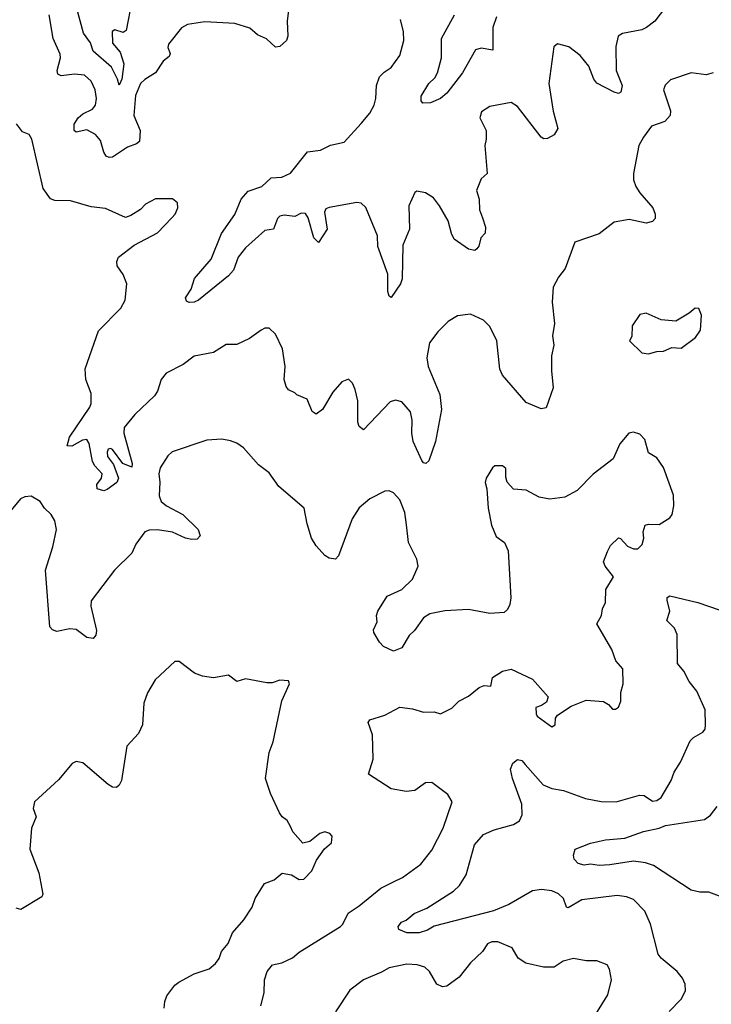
# Model space of a CAD drawing. Extents: x 2133489 to 2292442, y 756223 to 916462.
# Tile 409 of 463: x 2237041 to 2240269, y 900701 to 905292. Entities that reach past the tile are written whole.
import ezdxf

# ---------------------------------------------------------------- set-up
doc = ezdxf.new("R2010")
doc.units = 0

msp = doc.modelspace()

# ---------------------------------------------------------------- linework, layer by layer
at = {"layer": '0CON20XD'}
for points in [[(2238300, 905375), (2238288.9, 905285), (2238292.9, 905215), (2238285.8, 905195), (2238255, 905166.7), (2238235, 905163.8), (2238193.4, 905203.4), (2238151.3, 905221.3), (2238115, 905252.9), (2238045, 905274.5), (2237905, 905281.5), (2237825, 905270.5), (2237796.2, 905253.8), (2237735, 905177.5), (2237732.8, 905162.8), (2237743.1, 905135), (2237738.9, 905121.1), (2237711.2, 905098.8), (2237675.5, 905045), (2237625, 905014), (2237605.4, 904995), (2237581.2, 904938.8), (2237574.1, 904845), (2237603.5, 904775), (2237600, 904725), (2237586.7, 904713.3), (2237545, 904697.7), (2237475, 904651.1), (2237459.3, 904649.3), (2237445.4, 904655.4), (2237433.8, 904673.8), (2237418.2, 904728.2), (2237395, 904757.1), (2237355, 904779.2), (2237305, 904767.5), (2237295.7, 904775.7), (2237295.6, 904805), (2237315, 904834.4), (2237336.3, 904853.6), (2237380.8, 904875), (2237395, 904894), (2237400, 904925), (2237393.3, 904965), (2237375, 905005.8), (2237343.7, 905033.7), (2237297.6, 905037.6), (2237235, 905031.1), (2237218.8, 905038.8), (2237216.2, 905055), (2237232.1, 905115), (2237230.9, 905130.9), (2237197.5, 905205), (2237178.9, 905315)], [(2237565, 905378.8), (2237538.7, 905241.3), (2237525, 905232.5), (2237485, 905244.3), (2237472.4, 905237.6), (2237475, 905182.9), (2237510.5, 905140.5), (2237527, 905087), (2237517.5, 905015), (2237505, 904987.5), (2237498.5, 905015), (2237470.5, 905070.5), (2237384.5, 905145), (2237372.4, 905185), (2237338.7, 905228.7), (2237308.5, 905345)], [(2240085, 905391.2), (2240005, 905285.8), (2239966, 905255), (2239944.6, 905245.4), (2239855, 905228), (2239833.8, 905215), (2239823.4, 905166.6), (2239824.5, 905055), (2239853.1, 904985), (2239845.8, 904955), (2239835, 904948.6), (2239815, 904953.5), (2239735, 904996.9), (2239720, 905015), (2239696.4, 905075), (2239657.5, 905125), (2239603.3, 905165), (2239550.5, 905179.5), (2239534.2, 905165), (2239510.5, 904995), (2239531.1, 904865), (2239552.2, 904785), (2239535, 904755.3), (2239505, 904737.5), (2239487.3, 904737.3), (2239475, 904744.5), (2239365, 904886.9), (2239335, 904905.6), (2239235, 904886.7), (2239197, 904863), (2239188.8, 904835), (2239218.8, 904775), (2239218.8, 904735), (2239211.2, 904705), (2239222.5, 904575), (2239195, 904550), (2239173.3, 904495), (2239185.9, 904455.9), (2239186.7, 904405), (2239201.7, 904368.3), (2239215.7, 904325), (2239213.9, 904296.1), (2239192.5, 904275), (2239183.9, 904236.1), (2239175, 904223.3), (2239165, 904216.2), (2239135, 904222.9), (2239069.4, 904269.4), (2239055.6, 904295), (2239040, 904355), (2239000.6, 904425), (2238972.1, 904462.1), (2238935, 904484.4), (2238895, 904492), (2238885, 904486.2), (2238856.9, 904425), (2238860, 904315), (2238828.7, 904241.3), (2238826.6, 904083.4), (2238818.7, 904061.3), (2238775, 903996.7), (2238765, 904002.5), (2238759.4, 904025), (2238759.1, 904105), (2238712.2, 904235), (2238711.2, 904285), (2238657.1, 904417.1), (2238635, 904436), (2238615, 904440), (2238485, 904417.1), (2238470.4, 904409.6), (2238463.6, 904395), (2238476.7, 904315), (2238436.4, 904253.6), (2238414.7, 904274.7), (2238388.1, 904368.1), (2238375, 904387.8), (2238355, 904389.4), (2238325.5, 904374.5), (2238275, 904380), (2238255, 904375.4), (2238243.8, 904365), (2238225, 904316.2), (2238185, 904308.8), (2238095, 904228), (2238060.6, 904185), (2238039.5, 904125), (2238015, 904097.8), (2237876.2, 903985), (2237855, 903974.4), (2237832.9, 903972.9), (2237820, 903980), (2237815.8, 903995), (2237842.2, 904035), (2237857.1, 904085), (2237934.6, 904175), (2237982.8, 904295), (2238045, 904384.4), (2238074.8, 904455.2), (2238107.5, 904492.5), (2238171.4, 904515), (2238215.4, 904554.6), (2238265, 904558.7), (2238305, 904576.1), (2238385, 904675.6), (2238445, 904683.2), (2238492.1, 904707.9), (2238555, 904720.9), (2238635, 904808.9), (2238675, 904855.7), (2238695, 904894), (2238703.3, 904925), (2238706.7, 904985), (2238720.6, 905025), (2238742.3, 905047.7), (2238775, 905068.9), (2238815.4, 905125), (2238834.5, 905195), (2238832.2, 905235), (2238817.6, 905292.4)], [(2239265.6, 905305), (2239249.1, 905255), (2239249.2, 905150.8), (2239195, 905159.6), (2239168.4, 905151.6), (2239107.5, 905045), (2239035, 904950), (2239004.3, 904925), (2238958, 904905), (2238922.7, 904902.7), (2238914.3, 904914.3), (2238914.4, 904935), (2238950.8, 904995), (2238978.5, 905021.5), (2238990.8, 905045), (2239010, 905115), (2239010, 905205), (2239070.7, 905315)], [(2240277.5, 905045), (2240245, 905035.8), (2240175, 905043.8), (2240077.9, 905012.1), (2240052.8, 904987.2), (2240045.7, 904965), (2240077.9, 904867.9), (2240076, 904845), (2240052.1, 904817.9), (2239990, 904795), (2239952, 904745), (2239930, 904705), (2239906.2, 904575), (2239906.2, 904545), (2239915.8, 904515), (2239934.6, 904484.6), (2239995.4, 904415.4), (2240007.1, 904385), (2240006, 904365), (2239995, 904352), (2239965, 904344.2), (2239885, 904360), (2239815, 904348.1), (2239745, 904293.8), (2239632.5, 904255), (2239587.2, 904132.8), (2239555, 904091.2), (2239530.8, 904045), (2239525.7, 903975), (2239536.7, 903875), (2239528.3, 903818.3), (2239534.3, 903775), (2239522.9, 903725), (2239522.5, 903655), (2239530, 903575), (2239498.3, 903481.7), (2239475, 903478), (2239405, 903508), (2239294, 903635), (2239282.2, 903662.2), (2239267.8, 903795), (2239235, 903862), (2239205, 903891.4), (2239145, 903918.6), (2239085, 903912), (2239040, 903885), (2238992.7, 903837.3), (2238953.8, 903786.2), (2238940.6, 903715), (2238948.1, 903675), (2239001.8, 903545), (2239010, 903475), (2238981.9, 903325), (2238950, 903235), (2238937.3, 903222.7), (2238925, 903226.7), (2238917.3, 903237.3), (2238876.9, 903325), (2238870.9, 903365), (2238872.7, 903425), (2238865, 903463.8), (2238825, 903510), (2238795, 903518.6), (2238769.7, 903510.3), (2238645, 903380), (2238626.2, 903395), (2238619.2, 903415), (2238620, 903515), (2238607.5, 903567.5), (2238595, 903596.7), (2238575, 903616.2), (2238545, 903603.8), (2238502.9, 903555), (2238453.8, 903475), (2238425, 903453.3), (2238406.7, 903465), (2238383, 903523), (2238335, 903542.5), (2238325, 903552.5), (2238295, 903566.7), (2238285, 903582.5), (2238275.7, 903615), (2238280.8, 903675), (2238267, 903757), (2238235, 903826.7), (2238205, 903853.8), (2238185, 903853.3), (2238167.5, 903845), (2238114.2, 903805.8), (2238055, 903778), (2238005, 903778), (2237945, 903741.2), (2237855, 903722.9), (2237804, 903685), (2237725, 903644.5), (2237701.8, 903615), (2237685, 903560), (2237671.1, 903538.9), (2237578.8, 903451.2), (2237529.4, 903390.6), (2237527.7, 903365), (2237566.3, 903223.7), (2237565, 903206.2), (2237523, 903223), (2237475, 903287.8), (2237465, 903293.1), (2237455, 903289.2), (2237449.1, 903275), (2237450.8, 903255), (2237479, 903219), (2237502.5, 903155), (2237495.2, 903134.8), (2237448.9, 903101.1), (2237434.3, 903095.7), (2237402.5, 903105), (2237400.9, 903125), (2237423.1, 903155), (2237426.2, 903175), (2237391.8, 903211.8), (2237381.5, 903231.5), (2237365, 903316.7), (2237355.4, 903335.4), (2237335, 903331.8), (2237285, 903304.4), (2237263.3, 903305), (2237274.4, 903345), (2237368.6, 903485), (2237375, 903502.5), (2237375, 903550), (2237350, 903615), (2237346.2, 903665), (2237408.8, 903841.2), (2237513.4, 903946.6), (2237532.9, 903985), (2237541.3, 904061.3), (2237525, 904103.8), (2237495.8, 904145), (2237494.4, 904165), (2237502.5, 904185), (2237575, 904240.8), (2237685, 904298.8), (2237752, 904368), (2237767.5, 904385), (2237780, 904415), (2237778.3, 904438.3), (2237755, 904457.5), (2237675, 904456.2), (2237627.7, 904432.3), (2237605, 904406.7), (2237560.7, 904379.3), (2237535, 904370), (2237441.2, 904411.2), (2237375, 904419.2), (2237277.7, 904447.7), (2237205, 904449.2), (2237185, 904457.5), (2237151.5, 904505), (2237097.5, 904735), (2237085, 904756.7), (2237055, 904770), (2237026.4, 904806.4)], [(2239975, 903733.8), (2240014.2, 903745.8), (2240045, 903746), (2240085, 903763.3), (2240128.8, 903761.2), (2240195, 903810), (2240218.8, 903845), (2240222.5, 903915), (2240210, 903945), (2240193, 903947), (2240166.1, 903923.9), (2240103, 903887), (2240035, 903893.3), (2239965, 903923.3), (2239935, 903917.5), (2239898.8, 903865), (2239897.5, 903815), (2239887.5, 903795), (2239945, 903738.8), (2239975, 903733.8)], [(2238166, 900695), (2238182.5, 900755), (2238184.4, 900815), (2238196.9, 900855), (2238221.2, 900885), (2238265, 900894.2), (2238315, 900918), (2238346.2, 900945), (2238538, 901065), (2238548.6, 901075), (2238573.4, 901126.6), (2238625, 901160.9), (2238726.4, 901243.6), (2238785, 901272.5), (2238827.4, 901292.6), (2238912.5, 901355), (2238965, 901420), (2239017.8, 901522.2), (2239059.2, 901645), (2239039.7, 901679.7), (2238965, 901735.7), (2238935, 901734.2), (2238885, 901698.8), (2238845, 901693.3), (2238775, 901706.2), (2238668.8, 901775), (2238691.4, 901845), (2238687.3, 901957.3), (2238667.5, 902015), (2238675, 902027.5), (2238745, 902050), (2238815, 902086.7), (2238875, 902078.8), (2238925, 902064.3), (2238975, 902065.6), (2239005, 902055.7), (2239058.1, 902081.9), (2239091.2, 902115), (2239135, 902137.5), (2239185, 902178), (2239208.3, 902188.3), (2239240, 902185), (2239247.5, 902225), (2239295, 902254), (2239335, 902264.2), (2239435, 902218), (2239506.7, 902135), (2239499.5, 902110.5), (2239476.1, 902093.9), (2239450, 902085), (2239451.2, 902055), (2239456.7, 902045), (2239525, 901994.4), (2239540, 902005), (2239542, 902035), (2239550.7, 902049.3), (2239615, 902090.8), (2239685, 902120), (2239765, 902113.3), (2239789.3, 902099.3), (2239808.3, 902078.3), (2239821.7, 902078.3), (2239835, 902087.5), (2239846.7, 902115), (2239846, 902155), (2239858, 902195), (2239856, 902265), (2239823.6, 902303.6), (2239804.2, 902355), (2239734.2, 902475), (2239755.8, 902515), (2239760.8, 902545), (2239775.4, 902574.6), (2239776.4, 902635), (2239812.5, 902695), (2239773.8, 902745), (2239766.2, 902765), (2239785, 902812.5), (2239798.7, 902841.3), (2239835, 902876.2), (2239845, 902873.3), (2239878, 902838), (2239905, 902825.6), (2239926.2, 902825), (2239945.8, 902845), (2239953.3, 902875), (2239950, 902905), (2239960, 902935), (2239975, 902940), (2240025, 902938), (2240075, 902970), (2240086.7, 902985), (2240093.3, 903025), (2240092, 903075), (2240046.2, 903205), (2240015, 903250), (2239975, 903272.5), (2239958.8, 903335), (2239935, 903360), (2239905, 903368.8), (2239883.3, 903365), (2239841.2, 903315), (2239810, 903245), (2239717.3, 903172.7), (2239642.3, 903097.7), (2239585, 903066), (2239515, 903056), (2239465, 903066.2), (2239405, 903098.8), (2239345, 903103.3), (2239316.1, 903136.1), (2239309.3, 903159.3), (2239309.3, 903199.3), (2239295, 903212.5), (2239258.3, 903211.7), (2239247, 903203), (2239218, 903155), (2239214.2, 903135), (2239220.8, 903105), (2239228, 903015), (2239242.5, 902935), (2239265, 902883.3), (2239303.9, 902853.9), (2239321.2, 902815), (2239333.9, 902596.1), (2239328.8, 902565), (2239317.3, 902542.7), (2239301.7, 902528.3), (2239235, 902523.8), (2239135, 902542), (2239025, 902536.2), (2238955, 902522.5), (2238925, 902503.3), (2238883.8, 902445), (2238858.3, 902421.7), (2238825, 902363.3), (2238785, 902347.5), (2238739.7, 902369.7), (2238720.2, 902390.2), (2238694.2, 902435), (2238693, 902447), (2238710, 902485), (2238706, 902515), (2238712, 902535), (2238755.8, 902604.2), (2238825, 902636), (2238875, 902683.8), (2238901.4, 902745), (2238895, 902776.7), (2238855.6, 902855), (2238846.2, 902936.2), (2238838.2, 902995), (2238815, 903053.8), (2238785, 903086), (2238765, 903096), (2238745, 903093.8), (2238675, 903057.5), (2238625, 903016.2), (2238593.1, 902965), (2238528.3, 902791.7), (2238515, 902776.7), (2238485, 902781.2), (2238465, 902793.3), (2238425, 902838.8), (2238402.5, 902875), (2238382.1, 902942.1), (2238368.8, 903015), (2238250, 903115), (2238205, 903178.8), (2238155, 903216), (2238085.5, 903295.5), (2238055, 903317.5), (2238025, 903329.2), (2237985, 903335.8), (2237915, 903332), (2237753, 903277), (2237732.1, 903257.9), (2237697.1, 903202.9), (2237691.2, 903175), (2237696, 903136), (2237691.7, 903071.7), (2237701.4, 903045), (2237727.1, 903025), (2237803.3, 902985), (2237874, 902915), (2237883.3, 902885), (2237869.5, 902870.5), (2237845, 902868), (2237815, 902874.2), (2237755, 902903.1), (2237685, 902913.1), (2237645, 902912.5), (2237625, 902903.8), (2237583.6, 902846.4), (2237564.4, 902805), (2237484.3, 902725), (2237375, 902583.3), (2237372.7, 902557.3), (2237400, 902445), (2237397, 902423), (2237385, 902407.5), (2237355, 902411.2), (2237305, 902449.2), (2237275, 902452), (2237215, 902440), (2237195, 902446.7), (2237182.1, 902462.1), (2237161.2, 902725), (2237196.2, 902835), (2237212.7, 902915), (2237205.3, 902955.3), (2237188.9, 902985), (2237157.5, 903015), (2237137.1, 903045), (2237095, 903070), (2237065, 903067.5), (2237045, 903058.8), (2237002, 903005)], [(2240072.2, 900667.8), (2240128.8, 900725), (2240148, 900765), (2240146.2, 900795), (2240135, 900823.3), (2240108.8, 900855), (2240035, 900916), (2240020.6, 900935), (2239985.6, 901075), (2239958.1, 901135), (2239905, 901189.4), (2239872.8, 901202.8), (2239829.4, 901209.4), (2239665, 901188.9), (2239600.6, 901150.6), (2239593.7, 901153.7), (2239578.2, 901195), (2239555, 901216.8), (2239525, 901230.8), (2239476.3, 901236.3), (2239435, 901230), (2239323.4, 901166.6), (2239252.2, 901137.8), (2238975, 901065.6), (2238945, 901046.9), (2238905, 901034.4), (2238847.5, 901035), (2238810.7, 901050.7), (2238807.5, 901065), (2238822.5, 901085), (2238845, 901093.3), (2238882, 901125), (2238940.5, 901149.5), (2239065, 901229.3), (2239093.8, 901255), (2239125.4, 901305), (2239163.8, 901445), (2239205, 901492.5), (2239255, 901515.5), (2239345, 901539.5), (2239373.8, 901556.2), (2239386.7, 901585), (2239384.5, 901635), (2239341.4, 901755), (2239332, 901798), (2239343.3, 901825), (2239365, 901842.5), (2239385, 901838), (2239400.3, 901820.3), (2239484.1, 901724.1), (2239525, 901708.2), (2239578.3, 901698.3), (2239681.3, 901661.3), (2239755, 901647.5), (2239825, 901645.6), (2239933.9, 901676.1), (2239955, 901674.6), (2239995, 901648.8), (2240015, 901651.2), (2240034.4, 901665.6), (2240081.8, 901745), (2240095.7, 901784.3), (2240125, 901830), (2240170.3, 901929.7), (2240185, 901946.2), (2240229.5, 901970.5), (2240240, 901985), (2240242, 902005), (2240240, 902075), (2240201.7, 902161.7), (2240165, 902206.2), (2240140.6, 902255), (2240110.6, 902290.6), (2240110, 902425), (2240097.1, 902455), (2240061.7, 902491.7), (2240075.4, 902535), (2240062.5, 902585), (2240062.5, 902597.5), (2240075, 902605.6), (2240205.4, 902575.4), (2240305, 902540)], [(2237715.8, 900684.2), (2237718, 900715), (2237728.3, 900741.7), (2237765, 900790), (2237783.3, 900805), (2237855, 900844), (2237925, 900866.2), (2237955, 900891.2), (2237972, 900915), (2237982.7, 900947.3), (2238014, 900985), (2238033.8, 901035), (2238087.5, 901095), (2238125.8, 901155), (2238140, 901195), (2238183.8, 901265), (2238228.5, 901281.5), (2238266.4, 901313.6), (2238310, 901305), (2238345, 901283.3), (2238366.7, 901285), (2238405, 901323.3), (2238426.2, 901373.8), (2238463.9, 901426.1), (2238496.7, 901455), (2238500, 901485), (2238488.3, 901498.3), (2238465, 901506.2), (2238442.7, 901497.3), (2238395, 901460), (2238363, 901453), (2238316.7, 901505), (2238305, 901530), (2238288.8, 901558.8), (2238266.1, 901576.1), (2238254.4, 901594.4), (2238211.2, 901685), (2238188, 901755), (2238206, 901875), (2238223.8, 901925), (2238264.2, 902115.8), (2238300, 902195), (2238295, 902210), (2238255, 902212.5), (2238219.3, 902200.7), (2238195, 902200), (2238095, 902218.8), (2238055, 902206.2), (2238015, 902236.7), (2237945, 902223.8), (2237895, 902231.2), (2237857.5, 902245), (2237785, 902300), (2237765, 902300), (2237673.3, 902215), (2237637, 902153), (2237620.6, 902105), (2237614.4, 902005), (2237595, 901963.8), (2237541.2, 901905), (2237516.2, 901745), (2237505, 901722.5), (2237493, 901713), (2237475, 901713.8), (2237455, 901726.2), (2237336.6, 901826.6), (2237305, 901833.8), (2237285.8, 901824.2), (2237222.1, 901747.9), (2237110, 901645), (2237104, 901615), (2237118.8, 901575), (2237097, 901523), (2237088, 901425), (2237131.2, 901315), (2237150, 901215), (2237145, 901203.3), (2237046.4, 901143.6), (2237025, 901150)], [(2240389.2, 901175), (2240257.5, 901225), (2240215, 901224), (2240175, 901233.1), (2239998.2, 901348.2), (2239961.6, 901361.6), (2239905, 901368.8), (2239795, 901351.8), (2239745, 901349.4), (2239705, 901355.5), (2239675, 901350), (2239647.9, 901357.9), (2239628.8, 901378.8), (2239626.1, 901396.1), (2239633.8, 901425), (2239705, 901453.5), (2239775, 901468.7), (2239865, 901475.4), (2239952.2, 901507.8), (2240025, 901522.9), (2240055, 901535.4), (2240236.9, 901563.1), (2240265, 901583.5), (2240296.5, 901623.5)], [(2239730, 900655), (2239785.8, 900745), (2239802.5, 900815), (2239793.8, 900865), (2239783.3, 900885), (2239735, 900903.8), (2239684.2, 900904.2), (2239625, 900915.7), (2239577, 900903), (2239535.7, 900874.3), (2239485, 900874.3), (2239403, 900893), (2239367.3, 900917.3), (2239340, 900965), (2239272.1, 900992.1), (2239245, 900992.9), (2239225, 900984), (2239201.7, 900948.3), (2239145.6, 900894.4), (2239092.2, 900827.8), (2239035, 900785.6), (2239015, 900782.2), (2238987.5, 900795), (2238953.1, 900855), (2238932, 900875), (2238895.4, 900885.4), (2238848, 900888), (2238765, 900872.2), (2238729.1, 900850.9), (2238645, 900816.2), (2238582.2, 900767.8), (2238515, 900667.1)]]:
    msp.add_lwpolyline(points, dxfattribs=at)

doc.saveas('drawing.dxf')
